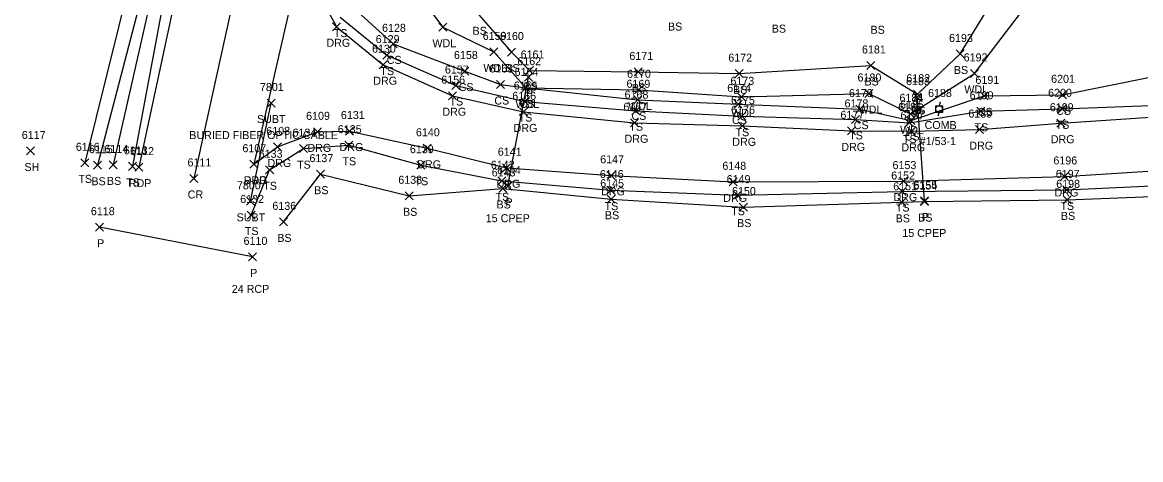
# Model space of a CAD drawing. Extents: x 1678863 to 1683592, y 407783 to 418211.
# Drawn here: x 1679224.8 to 1679504.2, y 409423 to 409532.2 of the extents above; entities that cross this region are included whole.
import ezdxf

# ---------------------------------------------------------------- set-up
doc = ezdxf.new("R2010")
doc.units = 0
for name, color, linetype in [('D_A', 7, 'Continuous'), ('D_C', 7, 'Continuous'), ('D_I', 7, 'Continuous'), ('D_TIC', 7, 'Continuous'), ('DCP', 7, 'Continuous'), ('L_A', 7, 'Continuous'), ('L_I', 7, 'Continuous'), ('L_TIC', 7, 'Continuous'), ('LAWA', 7, 'Continuous'), ('LELB', 7, 'Continuous'), ('P_A', 7, 'Continuous'), ('P_I', 7, 'Continuous'), ('P_TIC', 7, 'Continuous'), ('PET', 7, 'Continuous'), ('PRC', 7, 'Continuous'), ('R_A', 7, 'Continuous'), ('R_I', 7, 'Continuous'), ('R_TIC', 7, 'Continuous'), ('RDG', 7, 'Continuous'), ('U_A', 7, 'Continuous'), ('U_C', 7, 'Continuous'), ('U_I', 7, 'Continuous'), ('U_TIC', 7, 'Continuous'), ('UP', 7, 'Continuous'), ('UT', 7, 'Continuous')]:
    doc.layers.add(name, color=color, linetype=linetype)

msp = doc.modelspace()

# ---------------------------------------------------------------- linework, layer by layer
at = {"layer": 'D_TIC'}
for points in [[(1679350.28, 409517.52), (1679352.28, 409519.52)], [(1679352.28, 409517.52), (1679350.28, 409519.52)], [(1679447.34, 409512.55), (1679449.34, 409514.55)], [(1679449.34, 409512.55), (1679447.34, 409514.55)], [(1679345.14, 409490.33), (1679347.14, 409492.33)], [(1679347.14, 409490.33), (1679345.14, 409492.33)], [(1679449.19, 409486.63), (1679451.19, 409488.63)], [(1679451.19, 409486.63), (1679449.19, 409488.63)], [(1679243.13, 409480.08), (1679245.13, 409482.08)], [(1679245.13, 409480.08), (1679243.13, 409482.08)], [(1679281.36, 409472.67), (1679283.36, 409474.67)], [(1679283.36, 409472.67), (1679281.36, 409474.67)]]:
    msp.add_lwpolyline(points, dxfattribs=at)
at = {"layer": 'DCP'}
for points in [[(1679346.14, 409491.33), (1679351.28, 409518.52)], [(1679450.19, 409487.63), (1679448.34, 409513.55)], [(1679282.36, 409473.67), (1679244.13, 409481.08)]]:
    msp.add_lwpolyline(points, dxfattribs=at)
at = {"layer": 'L_TIC'}
for points in [[(1679328.86, 409530.02), (1679330.86, 409532.02)], [(1679330.86, 409530.02), (1679328.86, 409532.02)], [(1679316.44, 409525.86), (1679318.44, 409527.86)], [(1679318.44, 409525.86), (1679316.44, 409527.86)], [(1679314.87, 409523.05), (1679316.87, 409525.05)], [(1679316.87, 409523.05), (1679314.87, 409525.05)], [(1679341.59, 409523.86), (1679343.59, 409525.86)], [(1679343.59, 409523.86), (1679341.59, 409525.86)], [(1679346.03, 409523.81), (1679348.03, 409525.81)], [(1679348.03, 409523.81), (1679346.03, 409525.81)], [(1679458.09, 409523.34), (1679460.09, 409525.34)], [(1679460.09, 409523.34), (1679458.09, 409525.34)], [(1679435.77, 409520.46), (1679437.77, 409522.46)], [(1679437.77, 409520.46), (1679435.77, 409522.46)], [(1679334.4, 409519.07), (1679336.4, 409521.07)], [(1679336.4, 409519.07), (1679334.4, 409521.07)], [(1679350.55, 409519.22), (1679352.55, 409521.22)], [(1679352.55, 409519.22), (1679350.55, 409521.22)], [(1679377.66, 409518.85), (1679379.66, 409520.85)], [(1679379.66, 409518.85), (1679377.66, 409520.85)], [(1679402.93, 409518.42), (1679404.93, 409520.42)], [(1679404.93, 409518.42), (1679402.93, 409520.42)], [(1679461.73, 409518.48), (1679463.73, 409520.48)], [(1679463.73, 409518.48), (1679461.73, 409520.48)], [(1679332.13, 409515.45), (1679334.13, 409517.45)], [(1679334.13, 409515.45), (1679332.13, 409517.45)], [(1679343.31, 409515.71), (1679345.31, 409517.71)], [(1679345.31, 409515.71), (1679343.31, 409517.71)], [(1679349.6, 409514.86), (1679351.6, 409516.86)], [(1679351.6, 409514.86), (1679349.6, 409516.86)], [(1679349.6, 409514.86), (1679351.6, 409516.86)], [(1679351.6, 409514.86), (1679349.6, 409516.86)], [(1679377.74, 409514.38), (1679379.74, 409516.38)], [(1679379.74, 409514.38), (1679377.74, 409516.38)], [(1679349.4, 409511.46), (1679351.4, 409513.46)], [(1679351.4, 409511.46), (1679349.4, 409513.46)], [(1679377.56, 409511.89), (1679379.56, 409513.89)], [(1679379.56, 409511.89), (1679377.56, 409513.89)], [(1679403.47, 409512.63), (1679405.47, 409514.63)], [(1679405.47, 409512.63), (1679403.47, 409514.63)], [(1679435.31, 409513.46), (1679437.31, 409515.46)], [(1679437.31, 409513.46), (1679435.31, 409515.46)], [(1679447.42, 409513.28), (1679449.42, 409515.28)], [(1679449.42, 409513.28), (1679447.42, 409515.28)], [(1679464.11, 409512.87), (1679466.11, 409514.87)], [(1679466.11, 409512.87), (1679464.11, 409514.87)], [(1679483.66, 409513.14), (1679485.66, 409515.14)], [(1679485.66, 409513.14), (1679483.66, 409515.14)], [(1679377.07, 409509.17), (1679379.07, 409511.17)], [(1679379.07, 409509.17), (1679377.07, 409511.17)], [(1679402.67, 409510.84), (1679404.67, 409512.84)], [(1679404.67, 409510.84), (1679402.67, 409512.84)], [(1679433.09, 409509.57), (1679435.09, 409511.57)], [(1679435.09, 409509.57), (1679433.09, 409511.57)], [(1679463.31, 409509.03), (1679465.31, 409511.03)], [(1679465.31, 409509.03), (1679463.31, 409511.03)], [(1679483.56, 409509.64), (1679485.56, 409511.64)], [(1679485.56, 409509.64), (1679483.56, 409511.64)], [(1679403.61, 409507.8), (1679405.61, 409509.8)], [(1679405.61, 409507.8), (1679403.61, 409509.8)], [(1679431.97, 409507), (1679433.97, 409509)], [(1679433.97, 409507), (1679431.97, 409509)], [(1679445.42, 409506.11), (1679447.42, 409508.11)], [(1679447.42, 409506.11), (1679445.42, 409508.11)], [(1679445.7, 409508.4), (1679447.7, 409510.4)], [(1679447.7, 409508.4), (1679445.7, 409510.4)], [(1679445.83, 409506.71), (1679447.83, 409508.71)], [(1679447.83, 409506.71), (1679445.83, 409508.71)], [(1679305.39, 409500.55), (1679307.39, 409502.55)], [(1679307.39, 409500.55), (1679305.39, 409502.55)], [(1679225.88, 409499.11), (1679227.88, 409501.11)], [(1679227.88, 409499.11), (1679225.88, 409501.11)], [(1679294.06, 409499.7), (1679296.06, 409501.7)], [(1679296.06, 409499.7), (1679294.06, 409501.7)], [(1679239.43, 409496.15), (1679241.43, 409498.15)], [(1679241.43, 409496.15), (1679239.43, 409498.15)], [(1679242.65, 409495.55), (1679244.65, 409497.55)], [(1679244.65, 409495.55), (1679242.65, 409497.55)], [(1679246.52, 409495.64), (1679248.52, 409497.64)], [(1679248.52, 409495.64), (1679246.52, 409497.64)], [(1679251.35, 409495.28), (1679253.35, 409497.28)], [(1679253.35, 409495.28), (1679251.35, 409497.28)], [(1679323.4, 409495.56), (1679325.4, 409497.56)], [(1679325.4, 409495.56), (1679323.4, 409497.56)], [(1679285.62, 409494.42), (1679287.62, 409496.42)], [(1679287.62, 409494.42), (1679285.62, 409496.42)], [(1679298.3, 409493.32), (1679300.3, 409495.32)], [(1679300.3, 409493.32), (1679298.3, 409495.32)], [(1679343.62, 409491.66), (1679345.62, 409493.66)], [(1679345.62, 409491.66), (1679343.62, 409493.66)], [(1679343.84, 409489.76), (1679345.84, 409491.76)], [(1679345.84, 409489.76), (1679343.84, 409491.76)], [(1679370.89, 409489.35), (1679372.89, 409491.35)], [(1679372.89, 409489.35), (1679370.89, 409491.35)], [(1679484.75, 409489.4), (1679486.75, 409491.4)], [(1679486.75, 409489.4), (1679484.75, 409491.4)], [(1679320.5, 409487.92), (1679322.5, 409489.92)], [(1679322.5, 409487.92), (1679320.5, 409489.92)], [(1679370.94, 409487.06), (1679372.94, 409489.06)], [(1679372.94, 409487.06), (1679370.94, 409489.06)], [(1679402.53, 409488.08), (1679404.53, 409490.08)], [(1679404.53, 409488.08), (1679402.53, 409490.08)], [(1679443.56, 409486.3), (1679445.56, 409488.3)], [(1679445.56, 409486.3), (1679443.56, 409488.3)], [(1679443.63, 409488.99), (1679445.63, 409490.99)], [(1679445.63, 409488.99), (1679443.63, 409490.99)], [(1679449.19, 409486.49), (1679451.19, 409488.49)], [(1679451.19, 409486.49), (1679449.19, 409488.49)], [(1679484.85, 409486.91), (1679486.85, 409488.91)], [(1679486.85, 409486.91), (1679484.85, 409488.91)], [(1679403.95, 409485.11), (1679405.95, 409487.11)], [(1679405.95, 409485.11), (1679403.95, 409487.11)], [(1679281, 409483.12), (1679283, 409485.12)], [(1679283, 409483.12), (1679281, 409485.12)], [(1679289.09, 409481.41), (1679291.09, 409483.41)], [(1679291.09, 409481.41), (1679289.09, 409483.41)]]:
    msp.add_lwpolyline(points, dxfattribs=at)
at = {"layer": 'LAWA'}
msp.add_lwpolyline([(1679316.41, 409548.88), (1679329.86, 409531.02), (1679342.59, 409524.86), (1679350.6, 409515.86), (1679378.74, 409515.38), (1679404.47, 409513.63), (1679436.31, 409514.46), (1679446.7, 409509.4), (1679462.73, 409519.48), (1679479.77, 409541.93)], dxfattribs=at)
at = {"layer": 'LELB'}
for points in [[(1679360.96, 410029.81), (1679353.13, 410006.59), (1679343.17, 409962.32), (1679331.68, 409918.71), (1679325.11, 409872.46), (1679316.36, 409830.6), (1679307.66, 409786.77), (1679295.82, 409740.45), (1679288.33, 409695.4), (1679279.28, 409651.71), (1679268.37, 409608.2), (1679257.23, 409565), (1679240.43, 409497.15)], [(1679367.64, 410029.47), (1679364.29, 410030.05), (1679360.47, 410005.82), (1679351.19, 409960.23), (1679341.66, 409916.87), (1679331.16, 409872.12), (1679320.82, 409829.03), (1679309.55, 409786.24), (1679298.48, 409740.72), (1679290.26, 409695.39), (1679280.17, 409651.4), (1679269.98, 409608.2), (1679261, 409563.24), (1679243.65, 409496.55)], [(1679367.64, 410029.47), (1679362.7, 410005.42), (1679353.06, 409959.81), (1679343.69, 409916.74), (1679332.78, 409872.66), (1679323.82, 409828.59), (1679313.01, 409785.36), (1679307.05, 409757.85), (1679302.92, 409740.3), (1679292.82, 409695.57), (1679282.15, 409650.99), (1679272.24, 409608.05), (1679262.56, 409563.19), (1679247.52, 409496.64)], [(1679370.15, 410029.27), (1679364.61, 410005.26), (1679354.98, 409959.96), (1679345.21, 409916.32), (1679334.07, 409872.52), (1679325.83, 409828.11), (1679316.18, 409784.27), (1679306.39, 409739.6), (1679296.07, 409694.82), (1679286.79, 409650.3), (1679277.18, 409606.73), (1679264.77, 409562.68), (1679252.35, 409496.28)], [(1679338.86, 409534.12), (1679347.03, 409524.81), (1679351.55, 409520.22), (1679378.66, 409519.85), (1679403.93, 409519.42), (1679436.77, 409521.46), (1679448.42, 409514.28), (1679459.09, 409524.34), (1679471.63, 409544.76)], [(1679305.95, 409537.26), (1679317.44, 409526.86), (1679335.4, 409520.07), (1679344.31, 409516.71), (1679350.6, 409515.86), (1679378.56, 409512.89), (1679403.67, 409511.84), (1679434.09, 409510.57), (1679446.83, 409507.71), (1679465.11, 409513.87), (1679484.66, 409514.14), (1679517.35, 409520.68), (1679555.06, 409521.72), (1679586.76, 409518.66), (1679623.89, 409512.29), (1679658.4, 409500.17), (1679697.46, 409488.42), (1679733.85, 409470.28), (1679776.94, 409455.73), (1679804.5, 409441.59)], [(1679304.26, 409533.54), (1679315.87, 409524.05), (1679333.13, 409516.45), (1679350.4, 409512.46), (1679378.07, 409510.17), (1679404.61, 409508.8), (1679432.97, 409508), (1679446.42, 409507.11), (1679464.31, 409510.03), (1679484.56, 409510.64), (1679517.55, 409511.88), (1679554.65, 409513.89), (1679586.48, 409512.91), (1679623.19, 409509.4), (1679658, 409498.05), (1679695.2, 409483.47), (1679732.61, 409467.46), (1679773.55, 409447.6), (1679800.48, 409433.53)], [(1679282, 409484.12), (1679286.62, 409495.42), (1679295.06, 409500.7), (1679306.39, 409501.55), (1679324.4, 409496.56), (1679344.62, 409492.66), (1679371.89, 409490.35), (1679403.53, 409489.08), (1679444.63, 409489.99), (1679485.75, 409490.4), (1679519.31, 409491.99), (1679553.37, 409493.38), (1679586.84, 409492.23), (1679616.75, 409487.94), (1679652.16, 409477.77), (1679682.07, 409464.84), (1679714.46, 409438.1)], [(1679290.09, 409482.41), (1679299.3, 409494.32), (1679321.5, 409488.92), (1679344.84, 409490.76), (1679371.94, 409488.06), (1679404.95, 409486.11), (1679444.56, 409487.3), (1679450.19, 409487.49), (1679485.85, 409487.91), (1679519.65, 409489.23), (1679553.2, 409489.37), (1679586.83, 409487.28), (1679615.42, 409484.14), (1679650.26, 409471.71), (1679678.6, 409460.46)]]:
    msp.add_lwpolyline(points, dxfattribs=at)
at = {"layer": 'P_TIC'}
for points in [[(1679252.95, 409495.08), (1679254.95, 409497.08)], [(1679254.95, 409495.08), (1679252.95, 409497.08)], [(1679281.64, 409495.81), (1679283.64, 409497.81)], [(1679283.64, 409495.81), (1679281.64, 409497.81)], [(1679266.71, 409492.26), (1679268.71, 409494.26)], [(1679268.71, 409492.26), (1679266.71, 409494.26)]]:
    msp.add_lwpolyline(points, dxfattribs=at)
at = {"layer": 'PET'}
for points in [[(1679412.11, 410078.81), (1679401.07, 410028.04), (1679394.04, 409998.26), (1679384.06, 409954.3), (1679374.34, 409910.06), (1679364.36, 409865.87), (1679354.24, 409821.48), (1679344.72, 409776.48), (1679334.9, 409734), (1679324.49, 409688.45), (1679314.86, 409644.81), (1679305.2, 409601.29), (1679296.03, 409557.58), (1679295.03, 409550.59), (1679282.64, 409496.81)], [(1679376.22, 410046.9), (1679372.26, 410030.24), (1679366.55, 410004.17), (1679356.6, 409959.56), (1679346.74, 409915.84), (1679336.53, 409871.55), (1679327.07, 409827.88), (1679317.17, 409784.02), (1679307.72, 409739.47), (1679297.3, 409694.5), (1679287.51, 409650.05), (1679278.06, 409606.73), (1679268.2, 409562.39), (1679253.95, 409496.08)]]:
    msp.add_lwpolyline(points, dxfattribs=at)
at = {"layer": 'PRC'}
msp.add_lwpolyline([(1679398.33, 410081.3), (1679387.01, 410030.86), (1679380.36, 410001.12), (1679370.56, 409957.33), (1679360.54, 409912.72), (1679350.27, 409868.86), (1679340.1, 409824.63), (1679330.61, 409781.04), (1679320.83, 409736.81), (1679311.68, 409692), (1679301.28, 409647.66), (1679291.57, 409603.99), (1679282.23, 409559.42), (1679267.71, 409493.26)], dxfattribs=at)
at = {"layer": 'R_TIC'}
for points in [[(1679302.32, 409530.13), (1679304.32, 409532.13)], [(1679304.32, 409530.13), (1679302.32, 409532.13)], [(1679314.01, 409520.66), (1679316.01, 409522.66)], [(1679316.01, 409520.66), (1679314.01, 409522.66)], [(1679331.29, 409512.92), (1679333.29, 409514.92)], [(1679333.29, 409512.92), (1679331.29, 409514.92)], [(1679349.07, 409508.87), (1679351.07, 409510.87)], [(1679351.07, 409508.87), (1679349.07, 409510.87)], [(1679376.78, 409506.16), (1679378.78, 409508.16)], [(1679378.78, 409506.16), (1679376.78, 409508.16)], [(1679483.26, 409506.05), (1679485.26, 409508.05)], [(1679485.26, 409506.05), (1679483.26, 409508.05)], [(1679297.56, 409503.89), (1679299.56, 409505.89)], [(1679299.56, 409503.89), (1679297.56, 409505.89)], [(1679305.59, 409504.09), (1679307.59, 409506.09)], [(1679307.59, 409504.09), (1679305.59, 409506.09)], [(1679403.7, 409505.4), (1679405.7, 409507.4)], [(1679405.7, 409505.4), (1679403.7, 409507.4)], [(1679430.94, 409504.14), (1679432.94, 409506.14)], [(1679432.94, 409504.14), (1679430.94, 409506.14)], [(1679445.95, 409504.02), (1679447.95, 409506.02)], [(1679447.95, 409504.02), (1679445.95, 409506.02)], [(1679462.92, 409504.45), (1679464.92, 409506.45)], [(1679464.92, 409504.45), (1679462.92, 409506.45)], [(1679287.59, 409500.13), (1679289.59, 409502.13)], [(1679289.59, 409500.13), (1679287.59, 409502.13)], [(1679324.99, 409499.79), (1679326.99, 409501.79)], [(1679326.99, 409499.79), (1679324.99, 409501.79)], [(1679281.64, 409495.81), (1679283.64, 409497.81)], [(1679283.64, 409495.81), (1679281.64, 409497.81)], [(1679344.8, 409494.93), (1679346.8, 409496.93)], [(1679346.8, 409494.93), (1679344.8, 409496.93)], [(1679370.93, 409493.03), (1679372.93, 409495.03)], [(1679372.93, 409493.03), (1679370.93, 409495.03)], [(1679484.21, 409492.75), (1679486.21, 409494.75)], [(1679486.21, 409492.75), (1679484.21, 409494.75)], [(1679401.45, 409491.41), (1679403.45, 409493.41)], [(1679403.45, 409491.41), (1679401.45, 409493.41)], [(1679443.96, 409491.59), (1679445.96, 409493.59)], [(1679445.96, 409491.59), (1679443.96, 409493.59)]]:
    msp.add_lwpolyline(points, dxfattribs=at)
at = {"layer": 'RDG'}
for points in [[(1679295.03, 409550.59), (1679297.1, 409542.73), (1679303.32, 409531.13), (1679315.01, 409521.66), (1679332.29, 409513.92), (1679350.07, 409509.87), (1679377.78, 409507.16), (1679404.7, 409506.4), (1679431.94, 409505.14), (1679446.95, 409505.02), (1679463.92, 409505.45), (1679484.26, 409507.05), (1679517.95, 409509.3), (1679554.52, 409510.38), (1679586.57, 409510.55), (1679622.74, 409507.82), (1679657.66, 409496.79), (1679694.07, 409481.62), (1679730.97, 409463.16), (1679771.23, 409443.84)], [(1679282.64, 409496.81), (1679288.59, 409501.13), (1679298.56, 409504.89), (1679306.59, 409505.09), (1679325.99, 409500.79), (1679345.8, 409495.93), (1679371.93, 409494.03), (1679402.45, 409492.41), (1679444.96, 409492.59), (1679485.21, 409493.75), (1679519.1, 409495.91), (1679553.99, 409496.56), (1679586.93, 409495.24), (1679617.73, 409491.03), (1679653.09, 409480.09), (1679683.5, 409466.7), (1679717, 409440.66), (1679730.72, 409423.05)]]:
    msp.add_lwpolyline(points, dxfattribs=at)
at = {"layer": 'U_TIC'}
for points in [[(1679285.96, 409511.09), (1679287.96, 409513.09)], [(1679287.96, 409511.09), (1679285.96, 409513.09)], [(1679280.87, 409486.55), (1679282.87, 409488.55)], [(1679282.87, 409486.55), (1679280.87, 409488.55)]]:
    msp.add_lwpolyline(points, dxfattribs=at)
at = {"layer": 'UP'}
for p, q in [((1679453.01, 409509.76), (1679453.01, 409511.42)), ((1679453.01, 409511.42), (1679454.67, 409511.42)), ((1679454.09, 409512.26), (1679453.84, 409511.42)), ((1679454.67, 409511.42), (1679454.67, 409509.76)), ((1679454.67, 409509.76), (1679453.01, 409509.76)), ((1679453.59, 409508.92), (1679453.84, 409509.76)), ((1679453.84, 409510.59), (1679453.84, 409510.59))]:
    msp.add_line(p, q, dxfattribs=at)
msp.add_circle((1679453.84, 409510.59), 0.833, dxfattribs=at)
at = {"layer": 'UT'}
msp.add_lwpolyline([(1679281.87, 409487.55), (1679286.96, 409512.09)], dxfattribs=at)

# ---------------------------------------------------------------- texts
at = {"layer": 'D_A'}
for p in [(1679350.65, 409513.52), (1679447.72, 409508.55), (1679345.52, 409486.33), (1679449.57, 409482.63), (1679243.51, 409476.08), (1679281.74, 409468.67)]:
    msp.add_text('P', height=2, dxfattribs=at).set_placement(p)
at = {"layer": 'D_C'}
for s, p in [('15 CPEP', (1679340.6, 409482.33)), ('15 CPEP', (1679444.66, 409478.63)), ('24 RCP', (1679277.16, 409464.67))]:
    msp.add_text(s, height=2, dxfattribs=at).set_placement(p)
at = {"layer": 'D_I'}
for s, p in [('6162', (1679348.49, 409521.52)), ('6183', (1679445.6, 409516.55)), ('6144', (1679343.4, 409494.33)), ('6155', (1679447.45, 409490.63)), ('6118', (1679241.96, 409484.08)), ('6110', (1679280.1, 409476.67))]:
    msp.add_text(s, height=2, dxfattribs=at).set_placement(p)
at = {"layer": 'L_A'}
for s, p in [('TS', (1679302.67, 409528.54)), ('BS', (1679337.3, 409529.12)), ('BS', (1679386.12, 409530.18)), ('BS', (1679412.05, 409529.66)), ('BS', (1679436.72, 409529.38)), ('WDL', (1679327.28, 409526.02)), ('CS', (1679315.88, 409521.86)), ('WDL', (1679340.01, 409519.86)), ('BS', (1679345.47, 409519.81)), ('TS', (1679314.28, 409519.05)), ('BS', (1679457.53, 409519.34)), ('CS', (1679333.84, 409515.07)), ('BS', (1679349.99, 409515.22)), ('BS', (1679377.1, 409514.85)), ('BS', (1679402.38, 409514.42)), ('BS', (1679435.21, 409516.46)), ('WDL', (1679460.15, 409514.48)), ('TS', (1679331.54, 409511.45)), ('CS', (1679342.75, 409511.71)), ('WDL', (1679348.02, 409510.86)), ('CS', (1679349.04, 409510.86)), ('WDL', (1679376.16, 409510.38)), ('WDL', (1679433.73, 409509.46)), ('BS', (1679446.87, 409509.28)), ('CS', (1679463.55, 409508.87)), ('CS', (1679483.1, 409509.14)), ('TS', (1679348.81, 409507.46)), ('CS', (1679377, 409507.89)), ('WDL', (1679401.89, 409508.63)), ('CS', (1679402.11, 409506.84)), ('TS', (1679376.48, 409505.17)), ('TS', (1679403.01, 409503.8)), ('CS', (1679432.53, 409505.57)), ('WDL', (1679444.11, 409504.4)), ('TS', (1679462.72, 409505.03)), ('TS', (1679482.97, 409505.64)), ('TS', (1679431.38, 409503)), ('TS', (1679444.83, 409502.11)), ('CS', (1679445.27, 409502.71)), ('SH', (1679225.37, 409495.11)), ('TS', (1679293.47, 409495.7)), ('TS', (1679304.8, 409496.55)), ('TS', (1679238.84, 409492.15)), ('BS', (1679242.09, 409491.55)), ('BS', (1679245.97, 409491.64)), ('TS', (1679250.76, 409491.28)), ('TS', (1679285.02, 409490.42)), ('BS', (1679297.74, 409489.32)), ('TS', (1679322.81, 409491.56)), ('TS', (1679343.03, 409487.66)), ('BS', (1679319.94, 409483.92)), ('BS', (1679343.29, 409485.76)), ('TS', (1679370.3, 409485.35)), ('TS', (1679401.94, 409484.08)), ('TS', (1679443.04, 409484.99)), ('TS', (1679484.16, 409485.4)), ('BS', (1679370.38, 409483.06)), ('BS', (1679403.39, 409481.11)), ('BS', (1679443, 409482.3)), ('BS', (1679448.63, 409482.49)), ('BS', (1679484.29, 409482.91)), ('TS', (1679280.41, 409479.12)), ('BS', (1679288.53, 409477.41))]:
    msp.add_text(s, height=2, dxfattribs=at).set_placement(p)
at = {"layer": 'L_I'}
for s, p in [('6128', (1679314.7, 409529.86)), ('6129', (1679313.12, 409527.05)), ('6159', (1679339.84, 409527.86)), ('6160', (1679344.16, 409527.81)), ('6193', (1679456.35, 409527.34)), ('6158', (1679332.66, 409523.07)), ('6161', (1679349.32, 409523.22)), ('6171', (1679376.48, 409522.85)), ('6181', (1679434.59, 409524.46)), ('6172', (1679401.19, 409522.42)), ('6192', (1679459.99, 409522.48)), ('6157', (1679330.39, 409519.45)), ('6163', (1679341.52, 409519.71)), ('6164', (1679347.81, 409518.86)), ('6164', (1679347.81, 409518.86)), ('6170', (1679375.91, 409518.38)), ('6180', (1679433.48, 409517.46)), ('6182', (1679445.68, 409517.28)), ('6201', (1679481.84, 409517.14)), ('6165', (1679347.61, 409515.46)), ('6169', (1679375.76, 409515.89)), ('6174', (1679400.93, 409514.84)), ('6173', (1679401.73, 409516.63)), ('6191', (1679462.94, 409516.87)), ('6168', (1679375.28, 409513.17)), ('6175', (1679401.87, 409511.8)), ('6179', (1679431.34, 409513.57)), ('6184', (1679443.96, 409512.4)), ('6190', (1679461.48, 409513.03)), ('6200', (1679481.09, 409513.64)), ('6178', (1679430.23, 409511)), ('6186', (1679443.63, 409510.11)), ('6185', (1679444.09, 409510.71)), ('6117', (1679224.7, 409503.11)), ('6134', (1679292.32, 409503.7)), ('6135', (1679303.65, 409504.55)), ('6116', (1679238.2, 409500.15)), ('6115', (1679241.47, 409499.55)), ('6114', (1679245.35, 409499.64)), ('6113', (1679250.18, 409499.28)), ('6133', (1679283.88, 409498.42)), ('6139', (1679321.65, 409499.56)), ('6137', (1679296.56, 409497.32)), ('6142', (1679341.88, 409495.66)), ('6138', (1679318.76, 409491.92)), ('6143', (1679342.1, 409493.76)), ('6146', (1679369.1, 409493.35)), ('6149', (1679400.78, 409492.08)), ('6152', (1679441.89, 409492.99)), ('6197', (1679483.01, 409493.4)), ('6145', (1679369.2, 409491.06)), ('6150', (1679402.12, 409489.11)), ('6151', (1679442.39, 409490.3)), ('6154', (1679447.45, 409490.49)), ('6198', (1679483.11, 409490.91)), ('6132', (1679279.26, 409487.12)), ('6136', (1679287.3, 409485.41))]:
    msp.add_text(s, height=2, dxfattribs=at).set_placement(p)
at = {"layer": 'P_A'}
for s, p in [('RDP', (1679251.43, 409491.08)), ('RDP', (1679280.13, 409491.81)), ('CR', (1679266.14, 409488.26))]:
    msp.add_text(s, height=2, dxfattribs=at).set_placement(p)
at = {"layer": 'P_I'}
for s, p in [('6112', (1679251.77, 409499.08)), ('6107', (1679279.82, 409499.81)), ('6111', (1679266.1, 409496.26))]:
    msp.add_text(s, height=2, dxfattribs=at).set_placement(p)
at = {"layer": 'R_A'}
for p in [(1679300.8, 409526.13), (1679312.5, 409516.66), (1679329.77, 409508.92), (1679347.56, 409504.87), (1679375.27, 409502.16), (1679402.19, 409501.4), (1679461.4, 409500.45), (1679481.75, 409502.05), (1679296.05, 409499.89), (1679304.08, 409500.09), (1679429.43, 409500.14), (1679444.44, 409500.02), (1679286.07, 409496.13), (1679323.48, 409495.79), (1679280.13, 409491.81), (1679343.29, 409490.93), (1679369.42, 409489.03), (1679399.94, 409487.41), (1679442.45, 409487.59), (1679482.69, 409488.75)]:
    msp.add_text('DRG', height=2, dxfattribs=at).set_placement(p)
at = {"layer": 'R_I'}
for s, p in [('6130', (1679312.19, 409524.66)), ('6156', (1679329.49, 409516.92)), ('6166', (1679347.23, 409512.87)), ('6167', (1679374.99, 409510.16)), ('6176', (1679401.91, 409509.4)), ('6199', (1679481.52, 409510.05)), ('6109', (1679295.73, 409507.89)), ('6131', (1679304.42, 409508.09)), ('6177', (1679429.2, 409508.14)), ('6187', (1679444.21, 409508.02)), ('6189', (1679461.17, 409508.45)), ('6108', (1679285.77, 409504.13)), ('6140', (1679323.16, 409503.79)), ('6107', (1679279.82, 409499.81)), ('6141', (1679343.62, 409498.93)), ('6147', (1679369.19, 409497.03)), ('6148', (1679399.71, 409495.41)), ('6153', (1679442.22, 409495.59)), ('6196', (1679482.41, 409496.75))]:
    msp.add_text(s, height=2, dxfattribs=at).set_placement(p)
at = {"layer": 'U_A'}
for s, p in [('SUBT', (1679283.46, 409507.09)), ('COMB', (1679450.23, 409505.59)), ('SUBT', (1679278.36, 409482.55))]:
    msp.add_text(s, height=2, dxfattribs=at).set_placement(p)
at = {"layer": 'U_C'}
for s, p in [('BURIED FIBER OPTIC CABLE', (1679266.54, 409503.09)), ('#1/53-1', (1679449.02, 409501.59))]:
    msp.add_text(s, height=2, dxfattribs=at).set_placement(p)
at = {"layer": 'U_I'}
for s, p in [('7801', (1679284.19, 409515.09)), ('6188', (1679451.1, 409513.59)), ('7800', (1679278.44, 409490.55))]:
    msp.add_text(s, height=2, dxfattribs=at).set_placement(p)

doc.saveas('drawing.dxf')
